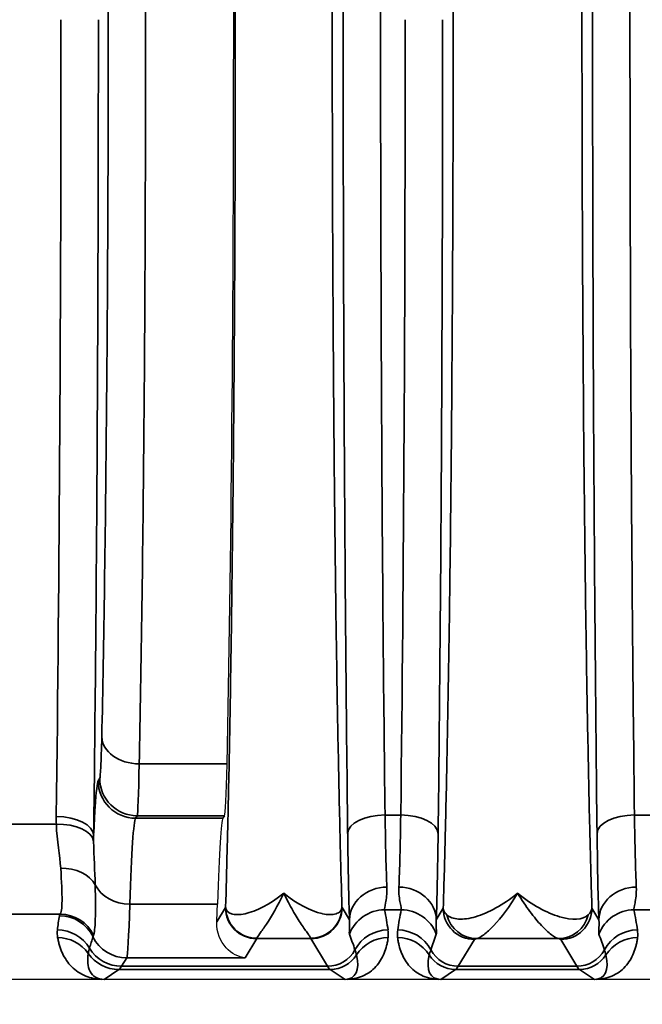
# Model space of a CAD drawing. Header units: millimetres. Extents: x 399 to 6233, y -1870 to 1602.
# Tile 475 of 656: x 5448 to 5458, y -97 to -81. Entities that reach past the tile are written whole.
import ezdxf

# ---------------------------------------------------------------- set-up
doc = ezdxf.new("R2010")
doc.units = ezdxf.units.MM
for name, color, linetype, lineweight in [('AM_5', 3, 'Continuous', 25), ('可見 (ISO)', 7, 'Continuous', 25), ('窄部可見 (ISO)', 7, 'Continuous', 35)]:
    doc.layers.add(name, color=color, linetype=linetype, lineweight=lineweight)
doc.styles.add('尺寸標註', font='romans.shx', dxfattribs={"bigfont": 'CHINESET.SHX'})
doc.dimstyles.new('CNS1$0', dxfattribs={"dimtxt": 2.5, "dimasz": 2.5, "dimexe": 1, "dimexo": 1, "dimgap": 1.5, "dimtad": 1, "dimtoh": 1, "dimdec": 1, "dimdsep": 46, "dimtxsty": '尺寸標註', "dimcen": 0, "dimclrd": 2, "dimclre": 2, "dimclrt": 1, "dimadec": 0, "dimazin": 2, "dimtp": 0.1, "dimtm": 0.1, "dimtfac": 0.71, "dimtdec": 1, "dimtmove": 0, "dimatfit": 0, "dimfxl": 0, "dimlwd": 13, "dimlwe": 13, "dimarcsym": 0})

# ---------------------------------------------------------------- blocks, each defined once
blk = doc.blocks.new('*D361')
at = {"layer": 'AM_5', "color": 2, "lineweight": 13}
for p, q in [((5422.642, -82.037), (5422.642, -115.653)), ((5583.362, -87.887), (5583.362, -115.653)), ((5425.142, -114.653), (5580.862, -114.653))]:
    blk.add_line(p, q, dxfattribs=at)
at = {"layer": 'AM_5', "color": 2, "lineweight": -2}
for points in [[(5425.142, -114.236), (5425.142, -115.07), (5422.642, -114.653)], [(5580.862, -114.236), (5580.862, -115.07), (5583.362, -114.653)]]:
    blk.add_solid(points, dxfattribs=at)
at = {"layer": 'Defpoints', "color": 0, "lineweight": -2}
for p in [(5422.642, -81.037), (5583.362, -86.887), (5583.362, -114.653)]:
    blk.add_point(p, dxfattribs=at)
at = {"layer": 'AM_5', "color": 1, "insert": (5503.002, -111.903), "char_height": 2.5, "attachment_point": 5, "style": '尺寸標註'}
blk.add_mtext('160.7', dxfattribs=at)

msp = doc.modelspace()

# ---------------------------------------------------------------- linework, layer by layer
at = {"layer": '可見 (ISO)'}
for p, q in [((5450.89, -93.811), (5450.866, -93.851)), ((5449.351, -95.787), (5449.351, -95.787)), ((5543.092, -96.437), (5438.592, -96.437))]:
    msp.add_line(p, q, dxfattribs=at)
for centre, major_axis, ratio, start_param, end_param in [((5450.692, -81.037), (0, -16.531), 0.020947, 0.763507, 2.378086), ((5450.888, -90.813), (0, -3), 0.020947, 0.034907, 0.763507), ((5450.872, -101.846), (0, 8), 0.020947, 0.034907, 0.596976), ((5450.719, -91.093), (0, -5.001), 0.020942, 0.485675, 0.596874)]:
    msp.add_ellipse(centre, major_axis=major_axis, ratio=ratio, start_param=start_param, end_param=end_param, dxfattribs=at)
for points, knots in [([(5451.222, -96.092), (5451.118, -96.079), (5451.004, -96.027), (5450.826, -95.83), (5450.761, -95.687), (5450.768, -95.516)], [-0.6655719, -0.6655719, -0.6655719, -0.6655719, -0.555783, -0.555783, -0.4460779, -0.4460779, -0.4460779, -0.4460779]), ([(5448.959, -96.437), (5448.958, -96.437), (5448.958, -96.437), (5448.958, -96.437), (5448.958, -96.437), (5448.958, -96.437), (5448.958, -96.437), (5448.958, -96.437), (5448.955, -96.437), (5448.948, -96.437), (5448.944, -96.437), (5448.935, -96.437), (5448.928, -96.437), (5448.921, -96.437)], [-0.005146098, -0.005146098, -0.005146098, -0.005146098, -0.004810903, -0.004810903, -0.004628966, -0.004628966, -0.004600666, -0.004600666, -0.003063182, -0.003063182, -0.002040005, -0.002040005, 0, 0, 0, 0]), ([(5452.861, -96.437), (5452.854, -96.437), (5452.846, -96.437), (5452.84, -96.437), (5452.834, -96.437), (5452.829, -96.437), (5452.824, -96.437)], [0.00000000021, 0.00000000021, 0.00000000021, 0.00000000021, 0.00002113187, 0.00002113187, 0.00002113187, 0.0000394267, 0.0000394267, 0.0000394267, 0.0000394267]), ([(5454.359, -96.437), (5454.354, -96.437), (5454.35, -96.437), (5454.344, -96.437), (5454.337, -96.437), (5454.33, -96.437), (5454.323, -96.437)], [-0.00000491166, -0.00000491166, -0.00000491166, -0.00000491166, 0.00001268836, 0.00001268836, 0.00001268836, 0.00003478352, 0.00003478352, 0.00003478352, 0.00003478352]), ([(5456.861, -96.437), (5456.854, -96.437), (5456.846, -96.437), (5456.84, -96.437), (5456.834, -96.437), (5456.829, -96.437), (5456.824, -96.437)], [0.00000000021, 0.00000000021, 0.00000000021, 0.00000000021, 0.00002113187, 0.00002113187, 0.00002113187, 0.0000394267, 0.0000394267, 0.0000394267, 0.0000394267])]:
    msp.add_open_spline(points, degree=3, knots=knots, dxfattribs=at)
at = {"layer": '窄部可見 (ISO)'}
for p, q in [((5449.523, -92.98), (5450.931, -92.98)), ((5448.866, -93.251), (5448.89, -93.211)), ((5449.49, -93.811), (5449.466, -93.851)), ((5449.466, -93.851), (5450.866, -93.851)), ((5450.89, -93.811), (5449.49, -93.811)), ((5453.466, -93.8), (5453.717, -93.8)), ((5457.466, -93.8), (5457.717, -93.8)), ((5446.992, -93.947), (5448.194, -93.947)), ((5450.778, -95.23), (5449.371, -95.23)), ((5448.254, -95.392), (5446.965, -95.392)), ((5450.768, -95.516), (5450.907, -95.284)), ((5452.776, -95.284), (5452.895, -95.483)), ((5453.726, -95.322), (5453.458, -95.322)), ((5454.288, -95.483), (5454.399, -95.297)), ((5456.784, -95.297), (5456.895, -95.483)), ((5457.726, -95.322), (5457.458, -95.322)), ((5451.407, -95.784), (5451.222, -96.092)), ((5452.277, -95.784), (5451.407, -95.784)), ((5452.542, -96.227), (5452.277, -95.784)), ((5454.899, -95.797), (5454.641, -96.227)), ((5456.248, -95.784), (5454.935, -95.784)), ((5456.542, -96.227), (5456.284, -95.797)), ((5449.322, -96.092), (5449.241, -96.227)), ((5451.222, -96.092), (5449.322, -96.092)), ((5449.197, -96.278), (5448.959, -96.437)), ((5452.586, -96.278), (5449.197, -96.278)), ((5449.241, -96.227), (5452.542, -96.227)), ((5452.824, -96.437), (5452.586, -96.278)), ((5454.597, -96.278), (5454.359, -96.437)), ((5456.586, -96.278), (5454.597, -96.278)), ((5454.641, -96.227), (5456.542, -96.227)), ((5456.824, -96.437), (5456.586, -96.278))]:
    msp.add_line(p, q, dxfattribs=at)
for centre, major_axis, ratio, start_param, end_param in [((5447.732, -81.037), (0, 25), 0.02145, 4.175555, 4.712389), ((5453.232, -81.037), (0, 26), 0.02143, 4.199317, 4.712389), ((5449.523, -92.546), (-0.6, 0.013), 0.722333, 0.030288, 1.586603), ((5449.49, -93.211), (0.515, -0.309), 0.999172, 3.682263, 5.252328), ((5449.466, -93.251), (0.515, -0.309), 0.999172, 3.682263, 5.252328), ((5448.193, -94.13), (0.6, -0.007), 0.511389, 0.024373, 1.577171), ((5449.472, -101.849), (0, 8.003), 0.022512, 0.034888, 0.596845), ((5453.466, -94.094), (-0.6, -0.007), 0.49083, 4.706597, 6.259146), ((5453.522, -92.726), (-0.007, 2.58), 0.02502, 2.000071, 2.615298), ((5453.661, -92.726), (0.007, 2.58), 0.02502, 3.667887, 4.283115), ((5453.717, -94.094), (0.6, -0.007), 0.49083, 0.024039, 1.576589), ((5457.466, -94.094), (-0.6, -0.007), 0.49083, 4.706597, 6.259146), ((5457.522, -92.726), (-0.007, 2.58), 0.02502, 2.000071, 2.615298), ((5448.194, -94.257), (0.6, 0.017), 0.516223, 0.059539, 1.556187), ((5452.922, -92.805), (0.007, -3.096), 0.02085, 5.141677, 5.75691), ((5454.261, -92.805), (-0.007, -3.096), 0.02085, 0.526276, 1.141508), ((5456.922, -92.805), (0.007, -3.096), 0.02085, 5.141677, 5.75691), ((5448.264, -95.105), (0.599, 0.031), 0.751758, 0.356231, 1.532192), ((5449.371, -94.734), (0.6, -0.018), 0.826915, 3.562919, 4.737867), ((5453.495, -95.483), (-0.6, -0.023), 0.876399, 4.678969, 6.239685), ((5453.688, -95.483), (0.6, -0.023), 0.876399, 0.0435, 1.604216), ((5457.495, -95.483), (-0.6, -0.023), 0.876399, 4.678969, 6.239685), ((5449.324, -91.978), (-0.005, -4.117), 0.020059, 0.038066, 0.660084), ((5449.086, -94.755), (0.629, 2.073), 0.310752, 1.987716, 2.105822), ((5458.313, -95.421), (-10.07, 0), 0.058758, 6.234735, 6.273976), ((5448.243, -96.015), (0.593, -0.094), 0.998229, 0.609389, 1.728149), ((5448.254, -95.991), (0.462, -0.383), 0.997094, 1.147203, 2.260656), ((5450.903, -93.532), (-0.002, 1.753), 0.025123, 3.183353, 3.233238), ((5451.407, -95.284), (0.429, -0.257), 0.999172, 3.682263, 5.252328), ((5451.409, -95.278), (-0.482, 0.132), 0.996844, 0.266973, 1.836165), ((5452.277, -95.284), (-0.429, -0.257), 0.999172, 1.030857, 2.600922), ((5452.78, -93.463), (0.002, 1.823), 0.02465, 3.05168, 3.10063), ((5453.458, -95.921), (0.588, 0.12), 0.998201, 1.369933, 2.582126), ((5452.737, -94.888), (-0.587, 1.898), 0.297416, 4.213099, 4.391173), ((5454.446, -94.888), (0.587, 1.898), 0.297416, 1.892012, 2.070087), ((5453.726, -95.921), (0.588, -0.12), 0.998201, 0.559467, 1.77166), ((5454.935, -95.284), (0.093, -0.491), 0.982993, 4.763177, 6.091983), ((5456.248, -95.284), (-0.093, -0.491), 0.982993, 0.191203, 1.520008), ((5457.458, -95.921), (-0.588, -0.12), 0.998201, 4.511525, 5.723718), ((5456.737, -94.888), (-0.587, 1.898), 0.297416, 4.213099, 4.391173), ((5448.211, -96.243), (0.596, -0.067), 0.99825, 0.651925, 1.682859), ((5452.953, -88.154), (-4.172, -7.61), 0.009939, 6.191319, 6.234418), ((5452.089, -94.972), (1.006, -2.097), 0.194686, 0.988663, 1.119241), ((5453.513, -96.243), (0.594, 0.083), 0.998238, 1.431986, 2.513646), ((5453.67, -96.243), (0.594, -0.083), 0.998238, 0.627947, 1.709607), ((5455.094, -94.972), (-1.006, -2.097), 0.194686, 5.163945, 5.294522), ((5456.089, -94.972), (1.006, -2.097), 0.194686, 0.988663, 1.119241), ((5457.513, -96.243), (-0.594, -0.083), 0.998238, 4.573579, 5.655239), ((5448.214, -96.366), (0.591, 0.105), 0.998218, 0.435215, 1.395105), ((8308.712, -98.497), (-2860.258, 0.716), 0.046839, 6.268046, 6.269403), ((5449.322, -95.492), (0.515, -0.309), 0.999172, 4.133206, 5.252328), ((5451.405, -92.786), (0, -3), 0.017456, 0.034907, 0.07668), ((5452.278, -92.786), (0, -3), 0.017456, 6.206505, 6.248279), ((5453.515, -96.366), (0.595, -0.075), 0.998245, 1.696485, 2.702846), ((5453.668, -96.366), (0.595, 0.075), 0.998245, 0.438747, 1.445107), ((5457.515, -96.366), (-0.595, 0.075), 0.998245, 4.838078, 5.844438), ((5449.197, -95.678), (0.333, -0.499), 0.999683, 4.734949, 5.695074), ((5449.241, -95.627), (0.515, -0.309), 0.999172, 4.221065, 5.252328), ((5452.542, -95.727), (-0.429, -0.257), 0.999172, 1.030857, 2.112865), ((5452.586, -95.778), (-0.277, -0.416), 0.999683, 0.588111, 1.594775), ((5452.311, -95.595), (0.641, -0.802), 0.399262, 5.974018, 6.980681), ((5454.872, -95.595), (-0.641, -0.802), 0.399262, 5.585689, 6.592352), ((5454.597, -95.778), (-0.277, 0.416), 0.999683, 1.546818, 2.553481), ((5454.641, -95.727), (-0.429, 0.257), 0.999172, 1.028727, 2.110736), ((5456.542, -95.727), (0.429, 0.257), 0.999172, 4.17245, 5.254458), ((5456.586, -95.778), (0.277, 0.416), 0.999683, 3.729704, 4.736367), ((5456.311, -95.595), (0.641, -0.802), 0.399262, 5.974018, 6.980681), ((5449.168, 3.755), (0, -100.043), 0.020817, 0.01396, 0.034899), ((5452.615, 3.756), (0, -100.043), 0.020838, 6.248286, 6.269226), ((5454.568, 3.756), (0, -100.043), 0.020838, 0.01396, 0.034899), ((5456.615, 3.756), (0, -100.043), 0.020838, 6.248286, 6.269226)]:
    msp.add_ellipse(centre, major_axis=major_axis, ratio=ratio, start_param=start_param, end_param=end_param, dxfattribs=at)
for points, knots in [([(5450.909, -95.278), (5450.917, -94.993), (5450.926, -94.69), (5450.933, -94.378), (5450.937, -94.244), (5450.94, -94.107), (5450.943, -93.967), (5450.954, -93.5), (5450.965, -93.002), (5450.974, -92.479), (5450.984, -91.957), (5450.992, -91.411), (5451.001, -90.84), (5451.009, -90.269), (5451.016, -89.672), (5451.023, -89.057), (5451.025, -88.845), (5451.028, -88.63), (5451.03, -88.413), (5451.034, -88.003), (5451.037, -87.586), (5451.041, -87.162), (5451.046, -86.513), (5451.05, -85.846), (5451.054, -85.166), (5451.061, -83.805), (5451.064, -82.428), (5451.064, -81.037), (5451.064, -79.647), (5451.061, -78.271), (5451.054, -76.909), (5451.05, -76.228), (5451.046, -75.562), (5451.041, -74.913), (5451.037, -74.489), (5451.034, -74.071), (5451.03, -73.662), (5451.028, -73.445), (5451.025, -73.23), (5451.023, -73.017), (5451.016, -72.402), (5451.009, -71.805), (5451.001, -71.235), (5450.992, -70.664), (5450.984, -70.118), (5450.974, -69.595), (5450.965, -69.073), (5450.954, -68.575), (5450.943, -68.108), (5450.94, -67.968), (5450.937, -67.831), (5450.933, -67.697), (5450.926, -67.385), (5450.917, -67.082), (5450.909, -66.796)], [0.0264933, 0.0264933, 0.0264933, 0.0264933, 0.0679433, 0.0679433, 0.0679433, 0.0856819, 0.0856819, 0.0856819, 0.1448706, 0.1448706, 0.1448706, 0.2040592, 0.2040592, 0.2040592, 0.2632479, 0.2632479, 0.2632479, 0.2837247, 0.2837247, 0.2837247, 0.3224365, 0.3224365, 0.3224365, 0.3816251, 0.3816251, 0.3816251, 0.5, 0.5, 0.5, 0.6183797, 0.6183797, 0.6183797, 0.6775684, 0.6775684, 0.6775684, 0.7162875, 0.7162875, 0.7162875, 0.736757, 0.736757, 0.736757, 0.7959457, 0.7959457, 0.7959457, 0.8551343, 0.8551343, 0.8551343, 0.914323, 0.914323, 0.914323, 0.9320642, 0.9320642, 0.9320642, 0.9735116, 0.9735116, 0.9735116, 0.9735116]), ([(5452.774, -66.796), (5452.766, -67.082), (5452.757, -67.385), (5452.75, -67.697), (5452.746, -67.831), (5452.743, -67.968), (5452.74, -68.108), (5452.729, -68.575), (5452.719, -69.073), (5452.709, -69.595), (5452.699, -70.118), (5452.691, -70.664), (5452.682, -71.235), (5452.674, -71.805), (5452.667, -72.402), (5452.66, -73.017), (5452.658, -73.23), (5452.656, -73.445), (5452.653, -73.662), (5452.649, -74.071), (5452.646, -74.488), (5452.642, -74.913), (5452.637, -75.561), (5452.633, -76.228), (5452.629, -76.909), (5452.622, -78.27), (5452.619, -79.647), (5452.619, -81.037), (5452.619, -82.428), (5452.622, -83.804), (5452.629, -85.166), (5452.633, -85.847), (5452.637, -86.513), (5452.642, -87.162), (5452.646, -87.586), (5452.649, -88.003), (5452.653, -88.413), (5452.656, -88.63), (5452.658, -88.845), (5452.66, -89.057), (5452.667, -89.672), (5452.674, -90.269), (5452.682, -90.84), (5452.691, -91.41), (5452.699, -91.957), (5452.709, -92.479), (5452.719, -93.002), (5452.729, -93.5), (5452.74, -93.967), (5452.743, -94.107), (5452.746, -94.244), (5452.75, -94.378), (5452.757, -94.69), (5452.766, -94.993), (5452.774, -95.279)], [0.0264933, 0.0264933, 0.0264933, 0.0264933, 0.0679433, 0.0679433, 0.0679433, 0.0856819, 0.0856819, 0.0856819, 0.1448706, 0.1448706, 0.1448706, 0.2040592, 0.2040592, 0.2040592, 0.2632479, 0.2632479, 0.2632479, 0.2837247, 0.2837247, 0.2837247, 0.3224365, 0.3224365, 0.3224365, 0.3816251, 0.3816251, 0.3816251, 0.5, 0.5, 0.5, 0.6183797, 0.6183797, 0.6183797, 0.6775684, 0.6775684, 0.6775684, 0.7162875, 0.7162875, 0.7162875, 0.736757, 0.736757, 0.736757, 0.7959457, 0.7959457, 0.7959457, 0.8551343, 0.8551343, 0.8551343, 0.914323, 0.914323, 0.914323, 0.9320642, 0.9320642, 0.9320642, 0.9735116, 0.9735116, 0.9735116, 0.9735116]), ([(5454.399, -95.297), (5454.41, -94.95), (5454.42, -94.577), (5454.43, -94.188), (5454.432, -94.125), (5454.433, -94.061), (5454.435, -93.996), (5454.446, -93.531), (5454.457, -93.035), (5454.466, -92.517), (5454.476, -91.998), (5454.485, -91.454), (5454.494, -90.884), (5454.502, -90.315), (5454.51, -89.717), (5454.517, -89.101), (5454.52, -88.84), (5454.522, -88.576), (5454.525, -88.309), (5454.529, -87.945), (5454.532, -87.576), (5454.535, -87.2), (5454.54, -86.549), (5454.544, -85.879), (5454.548, -85.194), (5454.555, -83.824), (5454.559, -82.438), (5454.559, -81.037), (5454.559, -79.636), (5454.555, -78.251), (5454.548, -76.881), (5454.542, -75.8), (5454.535, -74.761), (5454.525, -73.766), (5454.522, -73.498), (5454.52, -73.234), (5454.517, -72.974), (5454.51, -72.357), (5454.502, -71.76), (5454.494, -71.191), (5454.485, -70.621), (5454.476, -70.077), (5454.466, -69.558), (5454.457, -69.039), (5454.446, -68.543), (5454.435, -68.079), (5454.433, -68.014), (5454.432, -67.95), (5454.43, -67.886), (5454.42, -67.498), (5454.41, -67.125), (5454.399, -66.778)], [0.0267397, 0.0267397, 0.0267397, 0.0267397, 0.0775919, 0.0775919, 0.0775919, 0.0858976, 0.0858976, 0.0858976, 0.1450554, 0.1450554, 0.1450554, 0.2042133, 0.2042133, 0.2042133, 0.2633711, 0.2633711, 0.2633711, 0.2884173, 0.2884173, 0.2884173, 0.322529, 0.322529, 0.322529, 0.3816868, 0.3816868, 0.3816868, 0.5, 0.5, 0.5, 0.6183182, 0.6183182, 0.6183182, 0.7115983, 0.7115983, 0.7115983, 0.7366339, 0.7366339, 0.7366339, 0.7957918, 0.7957918, 0.7957918, 0.8549496, 0.8549496, 0.8549496, 0.9141075, 0.9141075, 0.9141075, 0.9224155, 0.9224155, 0.9224155, 0.9732653, 0.9732653, 0.9732653, 0.9732653]), ([(5456.784, -66.778), (5456.773, -67.125), (5456.763, -67.498), (5456.753, -67.886), (5456.751, -67.95), (5456.75, -68.014), (5456.748, -68.079), (5456.737, -68.543), (5456.727, -69.039), (5456.717, -69.558), (5456.707, -70.077), (5456.698, -70.621), (5456.689, -71.19), (5456.681, -71.76), (5456.673, -72.358), (5456.666, -72.974), (5456.664, -73.234), (5456.661, -73.498), (5456.658, -73.765), (5456.655, -74.129), (5456.651, -74.499), (5456.648, -74.874), (5456.643, -75.526), (5456.639, -76.196), (5456.635, -76.881), (5456.628, -78.25), (5456.624, -79.636), (5456.624, -81.037), (5456.624, -82.438), (5456.628, -83.824), (5456.635, -85.194), (5456.641, -86.274), (5456.648, -87.314), (5456.658, -88.309), (5456.661, -88.576), (5456.664, -88.84), (5456.666, -89.101), (5456.673, -89.717), (5456.681, -90.315), (5456.689, -90.884), (5456.698, -91.454), (5456.707, -91.998), (5456.717, -92.517), (5456.727, -93.035), (5456.737, -93.531), (5456.748, -93.995), (5456.75, -94.061), (5456.751, -94.125), (5456.753, -94.188), (5456.763, -94.577), (5456.773, -94.95), (5456.784, -95.297)], [0.0267397, 0.0267397, 0.0267397, 0.0267397, 0.0775919, 0.0775919, 0.0775919, 0.0858976, 0.0858976, 0.0858976, 0.1450554, 0.1450554, 0.1450554, 0.2042133, 0.2042133, 0.2042133, 0.2633711, 0.2633711, 0.2633711, 0.2884173, 0.2884173, 0.2884173, 0.322529, 0.322529, 0.322529, 0.3816868, 0.3816868, 0.3816868, 0.5, 0.5, 0.5, 0.6183182, 0.6183182, 0.6183182, 0.7115983, 0.7115983, 0.7115983, 0.7366339, 0.7366339, 0.7366339, 0.7957918, 0.7957918, 0.7957918, 0.8549496, 0.8549496, 0.8549496, 0.9141075, 0.9141075, 0.9141075, 0.9224155, 0.9224155, 0.9224155, 0.9732653, 0.9732653, 0.9732653, 0.9732653]), ([(5452.866, -94.094), (5452.843, -92.112), (5452.825, -89.987), (5452.812, -87.787), (5452.8, -85.586), (5452.794, -83.312), (5452.794, -81.037), (5452.794, -78.763), (5452.8, -76.488), (5452.812, -74.288), (5452.825, -72.088), (5452.843, -69.962), (5452.866, -67.981)], [2.628521, 2.628521, 2.628521, 2.628521, 2.885057, 2.885057, 2.885057, 3.141593, 3.141593, 3.141593, 3.398129, 3.398129, 3.398129, 3.654665, 3.654665, 3.654665, 3.654665]), ([(5456.866, -94.094), (5456.843, -92.112), (5456.825, -89.987), (5456.812, -87.787), (5456.8, -85.586), (5456.794, -83.312), (5456.794, -81.037), (5456.794, -78.763), (5456.8, -76.488), (5456.812, -74.288), (5456.825, -72.088), (5456.843, -69.962), (5456.866, -67.981)], [2.628521, 2.628521, 2.628521, 2.628521, 2.885057, 2.885057, 2.885057, 3.141593, 3.141593, 3.141593, 3.398129, 3.398129, 3.398129, 3.654665, 3.654665, 3.654665, 3.654665]), ([(5453.466, -68.275), (5453.442, -70.212), (5453.424, -72.29), (5453.4, -76.591), (5453.394, -78.814), (5453.394, -83.261), (5453.4, -85.484), (5453.424, -89.785), (5453.442, -91.862), (5453.466, -93.8)], [2.628521, 2.628521, 2.628521, 2.628521, 2.885057, 2.885057, 3.141593, 3.141593, 3.398129, 3.398129, 3.654665, 3.654665, 3.654665, 3.654665]), ([(5457.466, -68.275), (5457.442, -70.212), (5457.424, -72.29), (5457.4, -76.591), (5457.394, -78.814), (5457.394, -83.261), (5457.4, -85.484), (5457.424, -89.785), (5457.442, -91.862), (5457.466, -93.8)], [2.628521, 2.628521, 2.628521, 2.628521, 2.885057, 2.885057, 3.141593, 3.141593, 3.398129, 3.398129, 3.654665, 3.654665, 3.654665, 3.654665]), ([(5449.523, -69.095), (5449.539, -69.864), (5449.554, -70.714), (5449.566, -71.629), (5449.579, -72.543), (5449.59, -73.522), (5449.599, -74.544), (5449.608, -75.567), (5449.614, -76.634), (5449.619, -77.724), (5449.623, -78.813), (5449.626, -79.925), (5449.626, -81.037), (5449.626, -82.149), (5449.623, -83.262), (5449.619, -84.351), (5449.614, -85.441), (5449.608, -86.508), (5449.599, -87.53), (5449.59, -88.553), (5449.579, -89.532), (5449.566, -90.446), (5449.554, -91.361), (5449.539, -92.211), (5449.523, -92.98)], [2.334303, 2.334303, 2.334303, 2.334303, 2.536125, 2.536125, 2.536125, 2.737948, 2.737948, 2.737948, 2.93977, 2.93977, 2.93977, 3.141593, 3.141593, 3.141593, 3.343415, 3.343415, 3.343415, 3.545238, 3.545238, 3.545238, 3.74706, 3.74706, 3.74706, 3.948882, 3.948882, 3.948882, 3.948882]), ([(5448.923, -92.546), (5448.939, -91.805), (5448.954, -90.986), (5448.979, -89.223), (5448.99, -88.28), (5449.008, -86.309), (5449.015, -85.281), (5449.024, -83.181), (5449.026, -82.109), (5449.026, -79.966), (5449.024, -78.894), (5449.015, -76.794), (5449.008, -75.766), (5448.99, -73.794), (5448.979, -72.851), (5448.954, -71.089), (5448.939, -70.269), (5448.923, -69.528)], [2.334303, 2.334303, 2.334303, 2.334303, 2.536125, 2.536125, 2.737948, 2.737948, 2.93977, 2.93977, 3.141593, 3.141593, 3.343415, 3.343415, 3.545238, 3.545238, 3.74706, 3.74706, 3.948882, 3.948882, 3.948882, 3.948882]), ([(5448.868, -81.037), (5448.868, -83.328), (5448.861, -85.618), (5448.849, -87.827), (5448.836, -90.035), (5448.817, -92.161), (5448.792, -94.13)], [0, 0, 0, 0, 0.2684172, 0.2684172, 0.2684172, 0.5368345, 0.5368345, 0.5368345, 0.5368345]), ([(5454.389, -81.037), (5454.389, -83.312), (5454.383, -85.586), (5454.371, -87.787), (5454.359, -89.987), (5454.341, -92.112), (5454.317, -94.094)], [0, 0, 0, 0, 0.256536, 0.256536, 0.256536, 0.5130721, 0.5130721, 0.5130721, 0.5130721]), ([(5448.89, -93.211), (5448.896, -93.201), (5448.902, -93.137), (5448.913, -92.911), (5448.918, -92.748), (5448.923, -92.546)], [1.6057029, 1.6057029, 1.6057029, 1.6057029, 1.9700029, 1.9700029, 2.3343029, 2.3343029, 2.3343029, 2.3343029]), ([(5448.792, -94.13), (5448.8, -93.952), (5448.808, -93.798), (5448.816, -93.672), (5448.832, -93.421), (5448.849, -93.279), (5448.866, -93.251)], [4.255119, 4.255119, 4.255119, 4.255119, 4.3966774, 4.3966774, 4.3966774, 4.6774824, 4.6774824, 4.6774824, 4.6774824]), ([(5448.254, -95.392), (5448.273, -95.373), (5448.284, -95.298), (5448.286, -95.048), (5448.277, -94.87), (5448.264, -94.654)], [0, 0, 0, 0, 0.00099613, 0.00099613, 0.001992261, 0.001992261, 0.001992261, 0.001992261]), ([(5448.817, -94.92), (5448.821, -95.149), (5448.822, -95.337), (5448.818, -95.473), (5448.814, -95.609), (5448.805, -95.696), (5448.792, -95.728)], [0.001060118, 0.001060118, 0.001060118, 0.001060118, 0.002188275, 0.002188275, 0.002188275, 0.003316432, 0.003316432, 0.003316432, 0.003316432]), ([(5453.495, -94.957), (5453.5, -95.064), (5453.487, -95.148), (5453.464, -95.27), (5453.454, -95.309), (5453.458, -95.322)], [0, 0, 0, 0, 0.000661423, 0.000661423, 0.001322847, 0.001322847, 0.001322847, 0.001322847]), ([(5453.726, -95.322), (5453.729, -95.309), (5453.72, -95.271), (5453.697, -95.149), (5453.683, -95.064), (5453.688, -94.957)], [0, 0, 0, 0, 0.000661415, 0.000661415, 0.001322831, 0.001322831, 0.001322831, 0.001322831]), ([(5457.495, -94.957), (5457.5, -95.064), (5457.487, -95.148), (5457.464, -95.27), (5457.454, -95.309), (5457.458, -95.322)], [0, 0, 0, 0, 0.000661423, 0.000661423, 0.001322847, 0.001322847, 0.001322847, 0.001322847]), ([(5450.909, -95.278), (5450.912, -95.33), (5450.947, -95.367), (5451.002, -95.385), (5451.057, -95.403), (5451.134, -95.403), (5451.221, -95.384), (5451.395, -95.347), (5451.618, -95.235), (5451.842, -95.055)], [-0.00000006, -0.00000006, -0.00000006, -0.00000006, 0.000531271, 0.000531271, 0.000531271, 0.001062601, 0.001062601, 0.001062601, 0.002125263, 0.002125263, 0.002125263, 0.002125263]), ([(5451.842, -95.055), (5451.743, -95.261), (5451.644, -95.427), (5451.523, -95.611), (5451.486, -95.662), (5451.431, -95.738), (5451.412, -95.764), (5451.409, -95.777)], [-0.000011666, -0.000011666, -0.000011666, -0.000011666, 0.000975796, 0.000975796, 0.001469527, 0.001469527, 0.001963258, 0.001963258, 0.001963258, 0.001963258]), ([(5451.842, -95.055), (5452.06, -95.231), (5452.278, -95.342), (5452.452, -95.382), (5452.455, -95.382), (5452.459, -95.383), (5452.462, -95.384), (5452.547, -95.402), (5452.621, -95.403), (5452.676, -95.387), (5452.677, -95.386), (5452.679, -95.385), (5452.681, -95.385), (5452.694, -95.38), (5452.706, -95.375), (5452.717, -95.369), (5452.728, -95.362), (5452.738, -95.354), (5452.746, -95.346), (5452.754, -95.336), (5452.761, -95.326), (5452.766, -95.314), (5452.769, -95.308), (5452.77, -95.302), (5452.772, -95.295), (5452.773, -95.29), (5452.774, -95.282), (5452.774, -95.279)], [-0.000011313, -0.000011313, -0.000011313, -0.000011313, 0.001030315, 0.001030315, 0.001030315, 0.001050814, 0.001050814, 0.001050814, 0.001565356, 0.001565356, 0.001565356, 0.001581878, 0.001581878, 0.001581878, 0.001711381, 0.001711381, 0.001711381, 0.001843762, 0.001843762, 0.001843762, 0.001984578, 0.001984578, 0.001984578, 0.002055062, 0.002055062, 0.002055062, 0.002112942, 0.002112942, 0.002112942, 0.002112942]), ([(5452.274, -95.777), (5452.274, -95.777), (5452.274, -95.776), (5452.274, -95.776), (5452.274, -95.775), (5452.273, -95.774), (5452.273, -95.773), (5452.272, -95.771), (5452.271, -95.769), (5452.27, -95.766), (5452.267, -95.761), (5452.264, -95.756), (5452.26, -95.75), (5452.251, -95.737), (5452.24, -95.721), (5452.226, -95.702), (5452.198, -95.663), (5452.161, -95.612), (5452.12, -95.55), (5452.08, -95.489), (5452.035, -95.417), (5451.987, -95.334), (5451.94, -95.251), (5451.89, -95.157), (5451.842, -95.055)], [0, 0, 0, 0, 0.000015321, 0.000015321, 0.000015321, 0.000050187, 0.000050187, 0.000050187, 0.000112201, 0.000112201, 0.000112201, 0.000236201, 0.000236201, 0.000236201, 0.000484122, 0.000484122, 0.000484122, 0.000978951, 0.000978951, 0.000978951, 0.001470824, 0.001470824, 0.001470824, 0.001961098, 0.001961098, 0.001961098, 0.001961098]), ([(5454.457, -95.401), (5454.501, -95.442), (5454.567, -95.465), (5454.646, -95.47), (5454.725, -95.475), (5454.818, -95.462), (5454.919, -95.432), (5455.121, -95.372), (5455.356, -95.244), (5455.592, -95.055)], [0, 0, 0, 0, 0.000558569, 0.000558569, 0.000558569, 0.001117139, 0.001117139, 0.001117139, 0.002234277, 0.002234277, 0.002234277, 0.002234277]), ([(5455.592, -95.055), (5455.459, -95.274), (5455.327, -95.447), (5455.151, -95.634), (5455.096, -95.684), (5455.002, -95.756), (5454.962, -95.778), (5454.935, -95.784)], [-0.000011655, -0.000011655, -0.000011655, -0.000011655, 0.001067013, 0.001067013, 0.001606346, 0.001606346, 0.00214568, 0.00214568, 0.00214568, 0.00214568]), ([(5455.592, -95.055), (5455.827, -95.244), (5456.059, -95.371), (5456.263, -95.432), (5456.466, -95.493), (5456.638, -95.484), (5456.726, -95.401)], [-0.000011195, -0.000011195, -0.000011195, -0.000011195, 0.001104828, 0.001104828, 0.001104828, 0.002220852, 0.002220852, 0.002220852, 0.002220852]), ([(5456.248, -95.784), (5456.221, -95.778), (5456.181, -95.756), (5456.134, -95.72), (5456.087, -95.684), (5456.032, -95.634), (5455.973, -95.572), (5455.915, -95.509), (5455.853, -95.435), (5455.789, -95.349), (5455.725, -95.263), (5455.657, -95.163), (5455.592, -95.055)], [0, 0, 0, 0, 0.000534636, 0.000534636, 0.000534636, 0.001069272, 0.001069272, 0.001069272, 0.001603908, 0.001603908, 0.001603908, 0.002138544, 0.002138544, 0.002138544, 0.002138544]), ([(5452.774, -95.279), (5452.774, -95.409), (5452.72, -95.538), (5452.628, -95.631), (5452.535, -95.723), (5452.405, -95.777), (5452.274, -95.777)], [0.0001763, 0.0001763, 0.0001763, 0.0001763, 0.5, 0.5, 0.5, 1, 1, 1, 1]), ([(5454.399, -95.297), (5454.399, -95.297), (5454.399, -95.301), (5454.4, -95.303), (5454.4, -95.305), (5454.4, -95.307), (5454.401, -95.309), (5454.402, -95.314), (5454.403, -95.318), (5454.404, -95.322), (5454.407, -95.331), (5454.411, -95.34), (5454.416, -95.349), (5454.423, -95.362), (5454.432, -95.375), (5454.444, -95.388), (5454.448, -95.392), (5454.453, -95.396), (5454.457, -95.401)], [-0.00000006, -0.00000006, -0.00000006, -0.00000006, 0.0000257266, 0.0000257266, 0.0000257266, 0.0000544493, 0.0000544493, 0.0000544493, 0.000111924, 0.000111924, 0.000111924, 0.0002271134, 0.0002271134, 0.0002271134, 0.0003995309, 0.0003995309, 0.0003995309, 0.0004594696, 0.0004594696, 0.0004594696, 0.0004594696]), ([(5454.899, -95.797), (5454.768, -95.797), (5454.638, -95.743), (5454.546, -95.65), (5454.453, -95.558), (5454.399, -95.428), (5454.399, -95.297)], [0, 0, 0, 0, 0.5, 0.5, 0.5, 1, 1, 1, 1]), ([(5456.284, -95.797), (5456.415, -95.797), (5456.545, -95.743), (5456.637, -95.65), (5456.73, -95.558), (5456.784, -95.428), (5456.784, -95.297)], [0, 0, 0, 0, 0.5, 0.5, 0.5, 1, 1, 1, 1]), ([(5452.896, -95.711), (5452.891, -95.699), (5452.892, -95.675), (5452.895, -95.637), (5452.895, -95.636), (5452.895, -95.635), (5452.895, -95.635), (5452.897, -95.597), (5452.9, -95.548), (5452.895, -95.483)], [0, 0, 0, 0, 0.000774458, 0.000774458, 0.000774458, 0.000793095, 0.000793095, 0.000793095, 0.001548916, 0.001548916, 0.001548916, 0.001548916]), ([(5454.288, -95.483), (5454.283, -95.548), (5454.286, -95.598), (5454.288, -95.635), (5454.288, -95.636), (5454.289, -95.637), (5454.289, -95.637), (5454.291, -95.675), (5454.292, -95.699), (5454.287, -95.711)], [0, 0, 0, 0, 0.000759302, 0.000759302, 0.000759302, 0.000774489, 0.000774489, 0.000774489, 0.001548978, 0.001548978, 0.001548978, 0.001548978]), ([(5456.896, -95.711), (5456.891, -95.699), (5456.892, -95.675), (5456.895, -95.637), (5456.895, -95.636), (5456.895, -95.635), (5456.895, -95.635), (5456.897, -95.597), (5456.9, -95.548), (5456.895, -95.483)], [0, 0, 0, 0, 0.000774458, 0.000774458, 0.000774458, 0.000793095, 0.000793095, 0.000793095, 0.001548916, 0.001548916, 0.001548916, 0.001548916]), ([(5448.921, -96.437), (5448.833, -96.434), (5448.747, -96.417), (5448.667, -96.385), (5448.582, -96.35), (5448.505, -96.299), (5448.44, -96.234), (5448.379, -96.172), (5448.329, -96.098), (5448.291, -96.017), (5448.273, -95.978), (5448.258, -95.937), (5448.245, -95.895), (5448.238, -95.874), (5448.233, -95.853), (5448.228, -95.832), (5448.223, -95.811), (5448.218, -95.789), (5448.214, -95.767)], [3.1723513, 3.1723513, 3.1723513, 3.1723513, 3.4034885, 3.4034885, 3.4034885, 3.6496995, 3.6496995, 3.6496995, 3.8803063, 3.8803063, 3.8803063, 3.9915494, 3.9915494, 3.9915494, 4.0463878, 4.0463878, 4.0463878, 4.1007779, 4.1007779, 4.1007779, 4.1007779]), ([(5453.515, -95.767), (5453.512, -95.79), (5453.509, -95.812), (5453.505, -95.834), (5453.501, -95.855), (5453.496, -95.875), (5453.491, -95.896), (5453.481, -95.937), (5453.468, -95.977), (5453.452, -96.016), (5453.42, -96.095), (5453.375, -96.169), (5453.319, -96.231), (5453.259, -96.297), (5453.186, -96.349), (5453.105, -96.384), (5453.061, -96.402), (5453.015, -96.416), (5452.969, -96.425), (5452.933, -96.432), (5452.897, -96.436), (5452.861, -96.437)], [5.2774615, 5.2774615, 5.2774615, 5.2774615, 5.3361469, 5.3361469, 5.3361469, 5.3948827, 5.3948827, 5.3948827, 5.5128985, 5.5128985, 5.5128985, 5.7541006, 5.7541006, 5.7541006, 6.0094082, 6.0094082, 6.0094082, 6.1463346, 6.1463346, 6.1463346, 6.2510171, 6.2510171, 6.2510171, 6.2510171]), ([(5454.323, -96.437), (5454.286, -96.436), (5454.25, -96.432), (5454.214, -96.425), (5454.168, -96.416), (5454.122, -96.402), (5454.078, -96.384), (5453.997, -96.349), (5453.924, -96.297), (5453.865, -96.231), (5453.808, -96.169), (5453.763, -96.095), (5453.731, -96.016), (5453.715, -95.977), (5453.702, -95.937), (5453.692, -95.896), (5453.687, -95.875), (5453.682, -95.855), (5453.678, -95.834), (5453.674, -95.812), (5453.671, -95.79), (5453.668, -95.767)], [0.0321682, 0.0321682, 0.0321682, 0.0321682, 0.1368507, 0.1368507, 0.1368507, 0.2737771, 0.2737771, 0.2737771, 0.5290847, 0.5290847, 0.5290847, 0.7702868, 0.7702868, 0.7702868, 0.8883026, 0.8883026, 0.8883026, 0.9470384, 0.9470384, 0.9470384, 1.0057239, 1.0057239, 1.0057239, 1.0057239]), ([(5457.515, -95.767), (5457.512, -95.79), (5457.509, -95.812), (5457.505, -95.834), (5457.501, -95.855), (5457.496, -95.875), (5457.491, -95.896), (5457.481, -95.937), (5457.468, -95.977), (5457.452, -96.016), (5457.42, -96.095), (5457.375, -96.169), (5457.319, -96.231), (5457.259, -96.297), (5457.186, -96.349), (5457.105, -96.384), (5457.061, -96.402), (5457.015, -96.416), (5456.969, -96.425), (5456.933, -96.432), (5456.897, -96.436), (5456.861, -96.437)], [2.1358688, 2.1358688, 2.1358688, 2.1358688, 2.1945542, 2.1945542, 2.1945542, 2.25329, 2.25329, 2.25329, 2.3713058, 2.3713058, 2.3713058, 2.612508, 2.612508, 2.612508, 2.8678155, 2.8678155, 2.8678155, 3.004742, 3.004742, 3.004742, 3.1094244, 3.1094244, 3.1094244, 3.1094244]), ([(5448.706, -96.022), (5448.704, -96.036), (5448.702, -96.049), (5448.701, -96.062), (5448.7, -96.075), (5448.699, -96.088), (5448.698, -96.101), (5448.697, -96.127), (5448.698, -96.152), (5448.7, -96.177), (5448.704, -96.227), (5448.716, -96.273), (5448.735, -96.311), (5448.756, -96.351), (5448.786, -96.383), (5448.822, -96.404), (5448.862, -96.427), (5448.908, -96.437), (5448.959, -96.437)], [2.1824074, 2.1824074, 2.1824074, 2.1824074, 2.2369219, 2.2369219, 2.2369219, 2.2918591, 2.2918591, 2.2918591, 2.4032229, 2.4032229, 2.4032229, 2.6337552, 2.6337552, 2.6337552, 2.879414, 2.879414, 2.879414, 3.1424948, 3.1424948, 3.1424948, 3.1424948]), ([(5448.726, -95.935), (5448.721, -95.954), (5448.716, -95.971), (5448.712, -95.988), (5448.709, -96), (5448.707, -96.011), (5448.706, -96.022)], [0, 0, 0, 0, 0.001200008, 0.001200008, 0.001200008, 0.002089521, 0.002089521, 0.002089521, 0.002089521]), ([(5453.008, -96.045), (5453.006, -96.034), (5453.002, -96.022), (5452.998, -96.008), (5452.994, -95.994), (5452.989, -95.978), (5452.984, -95.962)], [0, 0, 0, 0, 0.001000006, 0.001000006, 0.001000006, 0.00208995, 0.00208995, 0.00208995, 0.00208995]), ([(5454.2, -95.962), (5454.194, -95.977), (5454.19, -95.991), (5454.186, -96.005), (5454.181, -96.019), (5454.178, -96.033), (5454.175, -96.045)], [0, 0, 0, 0, 0.001000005, 0.001000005, 0.001000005, 0.002089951, 0.002089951, 0.002089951, 0.002089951]), ([(5457.008, -96.045), (5457.006, -96.034), (5457.002, -96.022), (5456.998, -96.008), (5456.994, -95.994), (5456.989, -95.978), (5456.984, -95.962)], [0, 0, 0, 0, 0.001000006, 0.001000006, 0.001000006, 0.00208995, 0.00208995, 0.00208995, 0.00208995])]:
    msp.add_open_spline(points, degree=3, knots=knots, dxfattribs=at)
for points in [[(5449.523, -92.98), (5449.514, -93.473), (5449.502, -93.786), (5449.49, -93.811)], [(5448.194, -93.947), (5448.192, -93.905), (5448.192, -93.864), (5448.193, -93.823)], [(5448.264, -94.654), (5448.251, -94.449), (5448.203, -94.214), (5448.194, -93.947)], [(5448.792, -94.13), (5448.792, -94.16), (5448.792, -94.191), (5448.792, -94.221)], [(5448.792, -94.221), (5448.793, -94.472), (5448.814, -94.7), (5448.817, -94.92)], [(5456.726, -95.401), (5456.762, -95.367), (5456.781, -95.332), (5456.784, -95.297)], [(5448.214, -95.767), (5448.207, -95.726), (5448.207, -95.685), (5448.211, -95.644)], [(5453.513, -95.644), (5453.519, -95.685), (5453.52, -95.726), (5453.515, -95.767)], [(5453.668, -95.767), (5453.663, -95.726), (5453.664, -95.685), (5453.67, -95.644)], [(5457.513, -95.644), (5457.519, -95.685), (5457.52, -95.726), (5457.515, -95.767)], [(5454.935, -95.784), (5454.913, -95.788), (5454.902, -95.792), (5454.899, -95.797)], [(5456.284, -95.797), (5456.282, -95.792), (5456.27, -95.788), (5456.248, -95.784)]]:
    msp.add_open_spline(points, degree=3, dxfattribs=at)

# ---------------------------------------------------------------- dimensions: what is measured, and where the dimension line sits
at = {"layer": 'AM_5'}
dim = msp.add_linear_dim(base=(5583.362, -114.653), p1=(5422.642, -81.037), p2=(5583.362, -86.887), dimstyle='CNS1$0', override={"dimfxl": 4, "dimarcsym": 1}, dxfattribs=at)
dim.commit()
dim.dimension.update_dxf_attribs({"geometry": '*D361', "text_midpoint": (5503.002, -111.903)})

doc.saveas('drawing.dxf')
